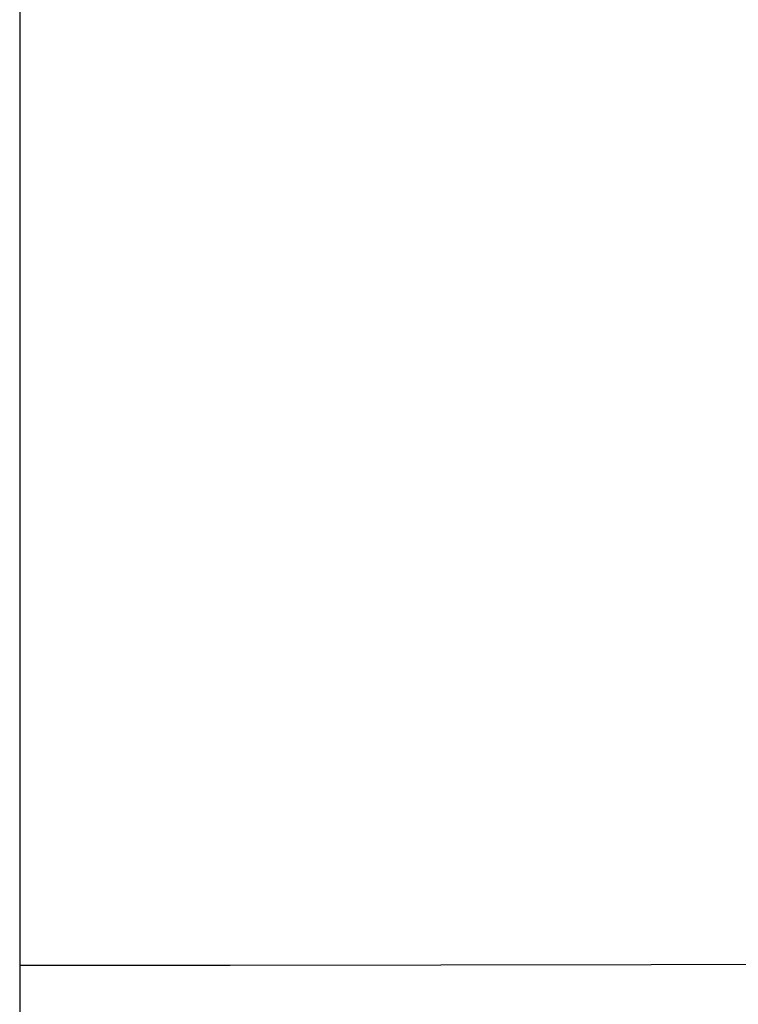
# Model space of a CAD drawing. Header units: millimetres. Extents: x -964 to -364, y -6 to 234.
# Tile 446 of 656: x -954.07129 to -954.06468, y -5.70964 to -5.70058. Entities that reach past the tile are written whole.
import ezdxf

# ---------------------------------------------------------------- set-up
doc = ezdxf.new("R2010")
doc.units = ezdxf.units.MM
doc.layers.add('Default', color=18, linetype='Continuous', true_color=0x000000)

msp = doc.modelspace()

# ---------------------------------------------------------------- linework, layer by layer
at = {"layer": 'Default', "extrusion": (-2.626305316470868e-06, -0.09550125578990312, -0.9954293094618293)}
msp.add_rational_spline([(-954.0712896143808, -5.751396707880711, 39.57128640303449), (-956.0712896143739, -5.751396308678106, 39.57129164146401), (-956.0712897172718, -3.760537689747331, 39.38028912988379), (-956.071289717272, -3.760537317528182, 39.38028909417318), (-956.0712897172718, -3.760536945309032, 39.38028905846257)], [1.000000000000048, 0.7071067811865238, 1, 0.9999999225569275, 0.999999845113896], degree=2, knots=[-2.592e-13, -2.592e-13, -2.592e-13, 3.14159265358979, 3.14159265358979, 3.141593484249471, 3.141593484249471, 3.141593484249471], dxfattribs=at)
msp.add_rational_spline([(-954.0712896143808, -5.751396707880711, 39.57128640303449), (-956.0712896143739, -5.751396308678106, 39.57129164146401), (-956.0712897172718, -3.760537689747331, 39.38028912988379), (-956.071289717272, -3.760537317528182, 39.38028909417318), (-956.0712897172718, -3.760536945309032, 39.38028905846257)], [1.000000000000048, 0.7071067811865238, 1, 0.9999999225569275, 0.999999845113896], degree=2, knots=[-2.592e-13, -2.592e-13, -2.592e-13, 3.14159265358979, 3.14159265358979, 3.141593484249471, 3.141593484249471, 3.141593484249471], dxfattribs=at)
at = {"layer": 'Default', "extrusion": (-2.641462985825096e-06, -0.1583924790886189, -0.9873762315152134)}
msp.add_rational_spline([(-954.0712892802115, -5.735290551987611, 39.69706884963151), (-956.0712892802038, -5.735290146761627, 39.6970741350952), (-956.0712897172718, -3.760537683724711, 39.38028917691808), (-956.071289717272, -3.760537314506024, 39.38028911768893), (-956.0712897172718, -3.760536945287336, 39.38028905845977)], [0.9999999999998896, 0.7071067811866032, 1, 0.99999992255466, 0.9999998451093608], degree=2, knots=[5.907e-13, 5.907e-13, 5.907e-13, 3.14159265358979, 3.14159265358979, 3.141593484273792, 3.141593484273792, 3.141593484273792], dxfattribs=at)
msp.add_rational_spline([(-954.0712892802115, -5.735290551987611, 39.69706884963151), (-956.0712892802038, -5.735290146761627, 39.6970741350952), (-956.0712897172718, -3.760537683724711, 39.38028917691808), (-956.071289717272, -3.760537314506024, 39.38028911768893), (-956.0712897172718, -3.760536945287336, 39.38028905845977)], [0.9999999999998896, 0.7071067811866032, 1, 0.99999992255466, 0.9999998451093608], degree=2, knots=[5.907e-13, 5.907e-13, 5.907e-13, 3.14159265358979, 3.14159265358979, 3.141593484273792, 3.141593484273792, 3.141593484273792], dxfattribs=at)
at = {"layer": 'Default', "extrusion": (-4.28247038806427e-08, 0.2006889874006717, -0.9796550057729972)}
msp.add_open_spline([(-952.0712910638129, -3.749356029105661, 8.57517177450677), (-952.071236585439, -3.91140439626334, 8.54197506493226), (-952.1027474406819, -4.158426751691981, 8.49137085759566), (-952.2080780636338, -4.477235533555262, 8.4260607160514), (-952.323098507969, -4.713594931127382, 8.37764089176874), (-952.4722042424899, -4.936668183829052, 8.33194282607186), (-952.6526122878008, -5.139595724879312, 8.29037174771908), (-952.8596878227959, -5.316391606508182, 8.25415391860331), (-953.087322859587, -5.462513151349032, 8.22421993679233), (-953.3285174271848, -5.575232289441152, 8.20112866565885), (-953.6538444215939, -5.678454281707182, 8.17998295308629), (-953.9059260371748, -5.709336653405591, 8.17365650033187), (-954.0712909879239, -5.709283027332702, 8.17366749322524)], degree=3, knots=[-3.151168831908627, -3.151168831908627, -3.151168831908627, -3.151168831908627, -2.653442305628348, -2.392388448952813, -2.124219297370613, -1.851094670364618, -1.575430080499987, -1.299777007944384, -1.026685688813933, -0.7585681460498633, -0.497579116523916, 0, 0, 0, 0], dxfattribs=at)
msp.add_open_spline([(-952.0712910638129, -3.749356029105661, 8.57517177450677), (-952.071236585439, -3.91140439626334, 8.54197506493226), (-952.1027474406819, -4.158426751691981, 8.49137085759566), (-952.2080780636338, -4.477235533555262, 8.4260607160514), (-952.323098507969, -4.713594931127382, 8.37764089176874), (-952.4722042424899, -4.936668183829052, 8.33194282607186), (-952.6526122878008, -5.139595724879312, 8.29037174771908), (-952.8596878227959, -5.316391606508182, 8.25415391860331), (-953.087322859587, -5.462513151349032, 8.22421993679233), (-953.3285174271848, -5.575232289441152, 8.20112866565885), (-953.6538444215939, -5.678454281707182, 8.17998295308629), (-953.9059260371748, -5.709336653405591, 8.17365650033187), (-954.0712909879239, -5.709283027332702, 8.17366749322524)], degree=3, knots=[-3.151168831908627, -3.151168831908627, -3.151168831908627, -3.151168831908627, -2.653442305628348, -2.392388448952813, -2.124219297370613, -1.851094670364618, -1.575430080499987, -1.299777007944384, -1.026685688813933, -0.7585681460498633, -0.497579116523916, 0, 0, 0, 0], dxfattribs=at)
at = {"layer": 'Default', "extrusion": (-4.302880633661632e-08, 0.1760482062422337, -0.9843815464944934)}
msp.add_rational_spline([(-952.0712910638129, -3.749356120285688, 8.575171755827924), (-952.0712910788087, -5.718119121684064, 8.223075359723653), (-954.071290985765, -5.718119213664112, 8.22307543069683)], [0.9999999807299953, 0.7071067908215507, 1], degree=2, dxfattribs=at)
msp.add_rational_spline([(-952.0712910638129, -3.749356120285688, 8.575171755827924), (-952.0712910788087, -5.718119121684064, 8.223075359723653), (-954.071290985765, -5.718119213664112, 8.22307543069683)], [0.9999999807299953, 0.7071067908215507, 1], degree=2, dxfattribs=at)
at = {"layer": 'Default', "extrusion": (2.520474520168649e-06, -0.03191858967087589, -0.9994904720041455)}
msp.add_rational_spline([(-954.0712902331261, -5.781485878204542, 39.21515610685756), (-956.0712902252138, -5.781486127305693, 39.21515107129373), (-956.071290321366, -3.782505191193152, 39.15131389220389), (-956.0712903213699, -3.7824244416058, 39.15131131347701), (-956.0712903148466, -3.78234369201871, 39.15130873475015)], [0.9999999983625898, 0.7071067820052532, 1, 0.9999832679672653, 0.9999665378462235], degree=2, knots=[8.7814869e-09, 8.7814869e-09, 8.7814869e-09, 3.14159265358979, 3.14159265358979, 3.141772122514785, 3.141772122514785, 3.141772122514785], dxfattribs=at)
msp.add_rational_spline([(-954.0712902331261, -5.781485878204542, 39.21515610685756), (-956.0712902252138, -5.781486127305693, 39.21515107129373), (-956.071290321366, -3.782505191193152, 39.15131389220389), (-956.0712903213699, -3.7824244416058, 39.15131131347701), (-956.0712903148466, -3.78234369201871, 39.15130873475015)], [0.9999999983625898, 0.7071067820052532, 1, 0.9999832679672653, 0.9999665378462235], degree=2, knots=[8.7814869e-09, 8.7814869e-09, 8.7814869e-09, 3.14159265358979, 3.14159265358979, 3.141772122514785, 3.141772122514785, 3.141772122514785], dxfattribs=at)
at = {"layer": 'Default', "extrusion": (-2.626305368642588e-06, -0.09550125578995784, -0.995429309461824)}
msp.add_rational_spline([(-954.0712902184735, -5.773363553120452, 39.34232143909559), (-956.0712902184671, -5.773363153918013, 39.34232667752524), (-956.0712903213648, -3.782504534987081, 39.15132416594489), (-956.071290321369, -3.782424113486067, 39.15131645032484), (-956.071290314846, -3.782343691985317, 39.15130873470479)], [1.000000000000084, 0.7071067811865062, 1, 0.9999832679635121, 0.9999665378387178], degree=2, knots=[-4.486e-13, -4.486e-13, -4.486e-13, 3.14159265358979, 3.14159265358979, 3.141772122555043, 3.141772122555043, 3.141772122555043], dxfattribs=at)
msp.add_rational_spline([(-954.0712902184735, -5.773363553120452, 39.34232143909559), (-956.0712902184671, -5.773363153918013, 39.34232667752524), (-956.0712903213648, -3.782504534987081, 39.15132416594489), (-956.071290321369, -3.782424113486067, 39.15131645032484), (-956.071290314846, -3.782343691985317, 39.15130873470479)], [1.000000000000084, 0.7071067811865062, 1, 0.9999832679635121, 0.9999665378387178], degree=2, knots=[-4.486e-13, -4.486e-13, -4.486e-13, 3.14159265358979, 3.14159265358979, 3.141772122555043, 3.141772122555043, 3.141772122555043], dxfattribs=at)
at = {"layer": 'Default', "extrusion": (-4.369694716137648e-08, 0.02531081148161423, -0.9996796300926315)}
msp.add_rational_spline([(-954.0712909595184, -5.786660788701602, 8.823517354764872), (-956.0712909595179, -5.786660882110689, 8.823517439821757), (-956.071291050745, -3.787301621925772, 8.87413906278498), (-956.0712910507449, -3.787301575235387, 8.87413906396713), (-956.071291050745, -3.787301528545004, 8.874139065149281)], [0.999999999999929, 0.7071067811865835, 1, 0.999999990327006, 0.9999999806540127], degree=2, knots=[3.811e-13, 3.811e-13, 3.811e-13, 3.14159265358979, 3.14159265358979, 3.141592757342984, 3.141592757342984, 3.141592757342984], dxfattribs=at)
msp.add_rational_spline([(-954.0712909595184, -5.786660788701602, 8.823517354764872), (-956.0712909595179, -5.786660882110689, 8.823517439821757), (-956.071291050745, -3.787301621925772, 8.87413906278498), (-956.0712910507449, -3.787301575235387, 8.87413906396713), (-956.071291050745, -3.787301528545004, 8.874139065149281)], [0.999999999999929, 0.7071067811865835, 1, 0.999999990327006, 0.9999999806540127], degree=2, knots=[3.811e-13, 3.811e-13, 3.811e-13, 3.14159265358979, 3.14159265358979, 3.141592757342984, 3.141592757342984, 3.141592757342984], dxfattribs=at)
at = {"layer": 'Default', "extrusion": (-2.520474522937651e-06, 0.03191858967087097, 0.9994904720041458)}
msp.add_rational_spline([(-952.071289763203, -3.789578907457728, 38.91974428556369), (-952.0712897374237, -3.78973936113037, 38.91974940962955), (-952.071289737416, -3.789899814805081, 38.9197545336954), (-952.071289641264, -5.788880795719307, 38.98359171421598), (-954.0712896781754, -5.788881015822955, 38.983586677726)], [0.999933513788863, 0.9999667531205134, 1, 0.7071067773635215, 1.000000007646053], degree=2, knots=[9.424421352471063, 9.424421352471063, 9.424421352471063, 9.42477796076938, 9.42477796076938, 12.56637065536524, 12.56637065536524, 12.56637065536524], dxfattribs=at)
msp.add_rational_spline([(-952.071289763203, -3.789578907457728, 38.91974428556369), (-952.0712897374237, -3.78973936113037, 38.91974940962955), (-952.071289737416, -3.789899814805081, 38.9197545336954), (-952.071289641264, -5.788880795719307, 38.98359171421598), (-954.0712896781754, -5.788881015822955, 38.983586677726)], [0.999933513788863, 0.9999667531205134, 1, 0.7071067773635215, 1.000000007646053], degree=2, knots=[9.424421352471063, 9.424421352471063, 9.424421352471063, 9.42477796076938, 9.42477796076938, 12.56637065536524, 12.56637065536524, 12.56637065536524], dxfattribs=at)
at = {"layer": 'Default', "extrusion": (-4.371139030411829e-08, 1.192092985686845e-07, -0.999999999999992)}
msp.add_rational_spline([(-954.071290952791, -5.789896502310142, 8.976630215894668), (-956.0712909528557, -5.789896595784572, 8.976630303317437), (-956.0712910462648, -3.789896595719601, 8.97663054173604), (-956.0712910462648, -3.789896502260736, 8.97663054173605), (-956.0712910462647, -3.789896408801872, 8.97663054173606)], [1.000000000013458, 0.707106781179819, 1, 0.9999999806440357, 0.999999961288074], degree=2, knots=[-7.21774e-11, -7.21774e-11, -7.21774e-11, 3.14159265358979, 3.14159265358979, 3.141592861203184, 3.141592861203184, 3.141592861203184], dxfattribs=at)
msp.add_rational_spline([(-954.071290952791, -5.789896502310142, 8.976630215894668), (-956.0712909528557, -5.789896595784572, 8.976630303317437), (-956.0712910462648, -3.789896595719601, 8.97663054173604), (-956.0712910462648, -3.789896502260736, 8.97663054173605), (-956.0712910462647, -3.789896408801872, 8.97663054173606)], [1.000000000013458, 0.707106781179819, 1, 0.9999999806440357, 0.999999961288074], degree=2, knots=[-7.21774e-11, -7.21774e-11, -7.21774e-11, 3.14159265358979, 3.14159265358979, 3.141592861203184, 3.141592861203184, 3.141592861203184], dxfattribs=at)
at = {"layer": 'Default', "extrusion": (-2.635208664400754e-06, -0.1270107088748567, -0.9919013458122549)}
msp.add_open_spline([(-954.071289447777, -5.745338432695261, 39.63443305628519), (-954.2366553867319, -5.745392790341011, 39.63444045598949), (-954.488739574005, -5.714117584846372, 39.6304364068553), (-954.8140665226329, -5.609585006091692, 39.61705211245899), (-955.0552618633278, -5.495434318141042, 39.60243601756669), (-955.28289716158, -5.347457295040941, 39.58348850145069), (-955.4899724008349, -5.168416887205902, 39.56056333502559), (-955.6703796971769, -4.962913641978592, 39.5342495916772), (-955.8194844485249, -4.737009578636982, 39.50532348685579), (-955.9345039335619, -4.497651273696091, 39.47467450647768), (-956.0398340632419, -4.174796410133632, 39.43333395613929), (-956.071344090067, -3.924641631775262, 39.40130229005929), (-956.0712897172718, -3.760537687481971, 39.38028915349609)], degree=3, knots=[-3.151465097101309, -3.151465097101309, -3.151465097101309, -3.151465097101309, -2.653883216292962, -2.392889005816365, -2.124761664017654, -1.851654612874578, -1.575979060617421, -1.300285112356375, -1.027124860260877, -0.75891508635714, -0.4978173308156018, 0, 0, 0, 0], dxfattribs=at)
msp.add_open_spline([(-954.071289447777, -5.745338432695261, 39.63443305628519), (-954.2366553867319, -5.745392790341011, 39.63444045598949), (-954.488739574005, -5.714117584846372, 39.6304364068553), (-954.8140665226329, -5.609585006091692, 39.61705211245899), (-955.0552618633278, -5.495434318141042, 39.60243601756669), (-955.28289716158, -5.347457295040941, 39.58348850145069), (-955.4899724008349, -5.168416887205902, 39.56056333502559), (-955.6703796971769, -4.962913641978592, 39.5342495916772), (-955.8194844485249, -4.737009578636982, 39.50532348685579), (-955.9345039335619, -4.497651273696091, 39.47467450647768), (-956.0398340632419, -4.174796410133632, 39.43333395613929), (-956.071344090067, -3.924641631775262, 39.40130229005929), (-956.0712897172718, -3.760537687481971, 39.38028915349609)], degree=3, knots=[-3.151465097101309, -3.151465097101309, -3.151465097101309, -3.151465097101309, -2.653883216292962, -2.392889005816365, -2.124761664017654, -1.851654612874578, -1.575979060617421, -1.300285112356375, -1.027124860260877, -0.75891508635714, -0.4978173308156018, 0, 0, 0, 0], dxfattribs=at)
at = {"layer": 'Default', "extrusion": (-2.626305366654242e-06, -0.09550125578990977, -0.9954293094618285)}
msp.add_rational_spline([(-952.0712897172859, -3.760539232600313, 39.38027872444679), (-952.0712903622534, -5.75139710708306, 39.57128116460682), (-954.0712896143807, -5.751396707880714, 39.5712864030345)], [0.9999998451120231, 0.7071068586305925, 0.9999999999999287], degree=2, dxfattribs=at)
msp.add_rational_spline([(-952.0712897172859, -3.760539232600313, 39.38027872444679), (-952.0712903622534, -5.75139710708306, 39.57128116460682), (-954.0712896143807, -5.751396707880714, 39.5712864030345)], [0.9999998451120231, 0.7071068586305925, 0.9999999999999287], degree=2, dxfattribs=at)
at = {"layer": 'Default', "extrusion": (-2.635208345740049e-06, -0.1270107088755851, -0.9919013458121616)}
msp.add_open_spline([(-952.0712897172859, -3.760538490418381, 39.38027862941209), (-952.071235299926, -3.924642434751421, 39.40129176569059), (-952.1027452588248, -4.174797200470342, 39.43332359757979), (-952.208075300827, -4.497652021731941, 39.47466470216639), (-952.323094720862, -4.737010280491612, 39.50531428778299), (-952.47219941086, -4.962914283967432, 39.53424117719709), (-952.6526066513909, -5.168417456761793, 39.56055586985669), (-952.8596818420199, -5.347457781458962, 39.58348212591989), (-953.087317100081, -5.495434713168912, 39.60243083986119), (-953.328512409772, -5.609585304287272, 39.61704820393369), (-953.6538393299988, -5.714117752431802, 39.63043421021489), (-953.9059235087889, -5.745392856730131, 39.63443958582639), (-954.071289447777, -5.745338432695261, 39.63443305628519)], degree=3, knots=[-3.151465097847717, -3.151465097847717, -3.151465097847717, -3.151465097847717, -2.653647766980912, -2.392550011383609, -2.124340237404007, -1.851179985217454, -1.575486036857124, -1.299810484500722, -1.026703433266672, -0.7585760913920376, -0.497581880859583, 0, 0, 0, 0], dxfattribs=at)
msp.add_open_spline([(-952.0712897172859, -3.760538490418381, 39.38027862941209), (-952.071235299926, -3.924642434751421, 39.40129176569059), (-952.1027452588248, -4.174797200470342, 39.43332359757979), (-952.208075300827, -4.497652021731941, 39.47466470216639), (-952.323094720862, -4.737010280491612, 39.50531428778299), (-952.47219941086, -4.962914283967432, 39.53424117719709), (-952.6526066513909, -5.168417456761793, 39.56055586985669), (-952.8596818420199, -5.347457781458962, 39.58348212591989), (-953.087317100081, -5.495434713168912, 39.60243083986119), (-953.328512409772, -5.609585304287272, 39.61704820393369), (-953.6538393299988, -5.714117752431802, 39.63043421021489), (-953.9059235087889, -5.745392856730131, 39.63443958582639), (-954.071289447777, -5.745338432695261, 39.63443305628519)], degree=3, knots=[-3.151465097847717, -3.151465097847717, -3.151465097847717, -3.151465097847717, -2.653647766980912, -2.392550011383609, -2.124340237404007, -1.851179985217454, -1.575486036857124, -1.299810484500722, -1.026703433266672, -0.7585760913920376, -0.497581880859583, 0, 0, 0, 0], dxfattribs=at)
at = {"layer": 'Default', "extrusion": (-2.641463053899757e-06, -0.1583924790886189, -0.9873762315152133)}
msp.add_rational_spline([(-952.071289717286, -3.760539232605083, 39.38027872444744), (-952.0712900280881, -5.735290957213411, 39.69706356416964), (-954.0712892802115, -5.735290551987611, 39.6970688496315)], [0.9999998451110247, 0.7071068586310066, 1.000000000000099], degree=2, dxfattribs=at)
msp.add_rational_spline([(-952.071289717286, -3.760539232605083, 39.38027872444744), (-952.0712900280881, -5.735290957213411, 39.69706356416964), (-954.0712892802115, -5.735290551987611, 39.6970688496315)], [0.9999998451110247, 0.7071068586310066, 1.000000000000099], degree=2, dxfattribs=at)
at = {"layer": 'Default', "extrusion": (-4.302880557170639e-08, 0.1760482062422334, -0.9843815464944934)}
msp.add_rational_spline([(-952.0712910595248, -3.766903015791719, 8.673286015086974), (-952.0712910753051, -5.735666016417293, 8.321189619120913), (-954.0712909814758, -5.735666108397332, 8.32118969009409)], [0.9999999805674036, 0.7071067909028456, 1], degree=2, dxfattribs=at)
msp.add_rational_spline([(-952.0712910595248, -3.766903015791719, 8.673286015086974), (-952.0712910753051, -5.735666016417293, 8.321189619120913), (-954.0712909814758, -5.735666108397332, 8.32118969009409)], [0.9999999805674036, 0.7071067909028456, 1], degree=2, dxfattribs=at)
at = {"layer": 'Default', "extrusion": (-4.32128450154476e-08, 0.1512068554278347, -0.9885021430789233)}
msp.add_open_spline([(-952.0712910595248, -3.766902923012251, 8.67328602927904), (-952.0712365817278, -3.930415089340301, 8.64827428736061), (-952.102747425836, -4.179668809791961, 8.61014703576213), (-952.208078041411, -4.501357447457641, 8.560939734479), (-952.3230984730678, -4.739851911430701, 8.52445828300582), (-952.47220419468, -4.964940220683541, 8.49002751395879), (-952.6526122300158, -5.169700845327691, 8.4587061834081), (-952.859687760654, -5.348093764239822, 8.43141820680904), (-953.0873227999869, -5.495535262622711, 8.40886473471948), (-953.3285173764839, -5.609272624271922, 8.39146683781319), (-953.6538443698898, -5.713427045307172, 8.37553480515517), (-953.9059260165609, -5.744588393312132, 8.370768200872), (-954.0712909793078, -5.744534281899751, 8.37077648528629)], degree=3, knots=[-3.151172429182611, -3.151172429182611, -3.151172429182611, -3.151172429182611, -2.653444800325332, -2.392390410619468, -2.124220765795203, -1.851095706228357, -1.57543075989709, -1.2997774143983, -1.026685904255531, -0.7585682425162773, -0.4975791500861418, 0, 0, 0, 0], dxfattribs=at)
msp.add_open_spline([(-952.0712910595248, -3.766902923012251, 8.67328602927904), (-952.0712365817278, -3.930415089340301, 8.64827428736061), (-952.102747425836, -4.179668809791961, 8.61014703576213), (-952.208078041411, -4.501357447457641, 8.560939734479), (-952.3230984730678, -4.739851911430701, 8.52445828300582), (-952.47220419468, -4.964940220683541, 8.49002751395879), (-952.6526122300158, -5.169700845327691, 8.4587061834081), (-952.859687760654, -5.348093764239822, 8.43141820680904), (-953.0873227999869, -5.495535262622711, 8.40886473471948), (-953.3285173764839, -5.609272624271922, 8.39146683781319), (-953.6538443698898, -5.713427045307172, 8.37553480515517), (-953.9059260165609, -5.744588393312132, 8.370768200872), (-954.0712909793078, -5.744534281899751, 8.37077648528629)], degree=3, knots=[-3.151172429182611, -3.151172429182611, -3.151172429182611, -3.151172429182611, -2.653444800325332, -2.392390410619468, -2.124220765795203, -1.851095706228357, -1.57543075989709, -1.2997774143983, -1.026685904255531, -0.7585682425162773, -0.4975791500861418, 0, 0, 0, 0], dxfattribs=at)
at = {"layer": 'Default', "extrusion": (-4.336142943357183e-08, 0.1262696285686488, -0.9919959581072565)}
msp.add_rational_spline([(-952.071291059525, -3.76690301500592, 8.673286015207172), (-952.0712910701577, -5.750894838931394, 8.420746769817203), (-954.0712909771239, -5.750894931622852, 8.42074684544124)], [0.9999999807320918, 0.7071067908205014, 1], degree=2, dxfattribs=at)
msp.add_rational_spline([(-952.071291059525, -3.76690301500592, 8.673286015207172), (-952.0712910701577, -5.750894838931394, 8.420746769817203), (-954.0712909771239, -5.750894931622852, 8.42074684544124)], [0.9999999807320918, 0.7071067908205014, 1], degree=2, dxfattribs=at)
at = {"layer": 'Default', "extrusion": (-4.336143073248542e-08, 0.1262696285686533, -0.9919959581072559)}
msp.add_rational_spline([(-952.071291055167, -3.77959267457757, 8.77297816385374), (-952.0712910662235, -5.763584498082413, 8.520438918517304), (-954.0712909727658, -5.763584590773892, 8.52043899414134)], [0.9999999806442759, 0.7071067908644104, 1], degree=2, dxfattribs=at)
msp.add_rational_spline([(-952.071291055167, -3.77959267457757, 8.77297816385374), (-952.0712910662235, -5.763584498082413, 8.520438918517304), (-954.0712909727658, -5.763584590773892, 8.52043899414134)], [0.9999999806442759, 0.7071067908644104, 1], degree=2, dxfattribs=at)
at = {"layer": 'Default', "extrusion": (-4.348672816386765e-08, 0.1011589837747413, -0.9948702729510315)}
msp.add_open_spline([(-952.071291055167, -3.779592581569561, 8.77297817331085), (-952.0712365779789, -3.944158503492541, 8.75624501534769), (-952.102747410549, -4.195018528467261, 8.73073742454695), (-952.2080780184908, -4.518780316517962, 8.6978171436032), (-952.32309843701, -4.758811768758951, 8.67341061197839), (-952.4722041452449, -4.985350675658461, 8.65037601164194), (-952.6526121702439, -5.191430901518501, 8.62942166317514), (-952.859687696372, -5.370973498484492, 8.61116567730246), (-953.0873227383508, -5.519365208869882, 8.5960771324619), (-953.3285173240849, -5.633835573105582, 8.5844377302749), (-953.6538443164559, -5.738661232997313, 8.57377901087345), (-953.9059259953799, -5.770023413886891, 8.5705900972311), (-954.071290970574, -5.769968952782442, 8.57059564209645)], degree=3, knots=[-3.151176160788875, -3.151176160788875, -3.151176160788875, -3.151176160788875, -2.653447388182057, -2.392392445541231, -2.124222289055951, -1.851096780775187, -1.57543146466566, -1.299777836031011, -1.026686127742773, -0.7585683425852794, -0.4975791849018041, 0, 0, 0, 0], dxfattribs=at)
msp.add_open_spline([(-952.071291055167, -3.779592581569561, 8.77297817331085), (-952.0712365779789, -3.944158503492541, 8.75624501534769), (-952.102747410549, -4.195018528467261, 8.73073742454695), (-952.2080780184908, -4.518780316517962, 8.6978171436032), (-952.32309843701, -4.758811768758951, 8.67341061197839), (-952.4722041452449, -4.985350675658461, 8.65037601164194), (-952.6526121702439, -5.191430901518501, 8.62942166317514), (-952.859687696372, -5.370973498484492, 8.61116567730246), (-953.0873227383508, -5.519365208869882, 8.5960771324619), (-953.3285173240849, -5.633835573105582, 8.5844377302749), (-953.6538443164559, -5.738661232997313, 8.57377901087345), (-953.9059259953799, -5.770023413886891, 8.5705900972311), (-954.071290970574, -5.769968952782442, 8.57059564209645)], degree=3, knots=[-3.151176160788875, -3.151176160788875, -3.151176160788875, -3.151176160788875, -2.653447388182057, -2.392392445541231, -2.124222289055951, -1.851096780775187, -1.57543146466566, -1.299777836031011, -1.026686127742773, -0.7585683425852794, -0.4975791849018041, 0, 0, 0, 0], dxfattribs=at)
at = {"layer": 'Default', "extrusion": (-4.358532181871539e-08, 0.07598371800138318, -0.9971090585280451)}
msp.add_rational_spline([(-952.0712910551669, -3.779592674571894, 8.77297816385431), (-952.071291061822, -5.773810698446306, 8.621010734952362), (-954.0712909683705, -5.77381079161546, 8.621010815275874)], [0.9999999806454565, 0.7071067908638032, 1.000000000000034], degree=2, dxfattribs=at)
msp.add_rational_spline([(-952.0712910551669, -3.779592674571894, 8.77297816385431), (-952.071291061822, -5.773810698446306, 8.621010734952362), (-954.0712909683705, -5.77381079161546, 8.621010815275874)], [0.9999999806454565, 0.7071067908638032, 1.000000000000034], degree=2, dxfattribs=at)
at = {"layer": 'Default', "extrusion": (-5.294193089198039e-08, -0.06374227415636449, -0.9979663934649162)}
msp.add_open_spline([(-954.071290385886, -5.779451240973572, 39.27886821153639), (-954.2366563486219, -5.779505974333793, 39.27887171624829), (-954.4887405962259, -5.748039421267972, 39.27686189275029), (-954.8140675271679, -5.642867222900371, 39.27014433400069), (-955.0552628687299, -5.528018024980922, 39.26280867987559), (-955.2828981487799, -5.379135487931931, 39.2532992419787), (-955.4899733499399, -5.198999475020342, 39.2417935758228), (-955.6703805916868, -4.992238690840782, 39.22858732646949), (-955.8194852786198, -4.764952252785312, 39.21407005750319), (-955.9345046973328, -4.524129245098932, 39.1986881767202), (-956.0398347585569, -4.199298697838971, 39.17794055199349), (-956.0713447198, -3.947613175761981, 39.16186485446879), (-956.0712903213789, -3.782505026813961, 39.15131903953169)], degree=3, knots=[-3.151472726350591, -3.151472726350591, -3.151472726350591, -3.151472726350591, -2.653890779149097, -2.392896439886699, -2.124768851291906, -1.851661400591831, -1.575985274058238, -1.300290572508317, -1.027129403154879, -0.7589185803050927, -0.4978196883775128, 0, 0, 0, 0], dxfattribs=at)
msp.add_open_spline([(-954.071290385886, -5.779451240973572, 39.27886821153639), (-954.2366563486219, -5.779505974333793, 39.27887171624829), (-954.4887405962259, -5.748039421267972, 39.27686189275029), (-954.8140675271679, -5.642867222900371, 39.27014433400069), (-955.0552628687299, -5.528018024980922, 39.26280867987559), (-955.2828981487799, -5.379135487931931, 39.2532992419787), (-955.4899733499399, -5.198999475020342, 39.2417935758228), (-955.6703805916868, -4.992238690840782, 39.22858732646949), (-955.8194852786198, -4.764952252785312, 39.21407005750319), (-955.9345046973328, -4.524129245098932, 39.1986881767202), (-956.0398347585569, -4.199298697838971, 39.17794055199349), (-956.0713447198, -3.947613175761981, 39.16186485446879), (-956.0712903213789, -3.782505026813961, 39.15131903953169)], degree=3, knots=[-3.151472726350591, -3.151472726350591, -3.151472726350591, -3.151472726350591, -2.653890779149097, -2.392896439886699, -2.124768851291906, -1.851661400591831, -1.575985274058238, -1.300290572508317, -1.027129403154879, -0.7589185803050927, -0.4978196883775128, 0, 0, 0, 0], dxfattribs=at)
at = {"layer": 'Default', "extrusion": (-5.29422427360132e-08, -0.06374227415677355, -0.9979663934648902)}
msp.add_open_spline([(-952.0712903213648, -3.782504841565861, 39.1513188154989), (-952.0712359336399, -3.947612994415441, 39.16186463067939), (-952.1027459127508, -4.199298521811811, 39.17794033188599), (-952.2080759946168, -4.524129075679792, 39.19868796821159), (-952.323095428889, -4.764952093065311, 39.21406986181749), (-952.472200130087, -4.992238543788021, 39.22858714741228), (-952.6526073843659, -5.198999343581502, 39.2417934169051), (-952.8596825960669, -5.379135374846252, 39.25329910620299), (-953.08731788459, -5.528017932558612, 39.2628085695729), (-953.328513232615, -5.642867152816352, 39.27014425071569), (-953.653840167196, -5.748039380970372, 39.27686184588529), (-953.905924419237, -5.779505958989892, 39.27887169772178), (-954.071290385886, -5.779451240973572, 39.27886821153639)], degree=3, knots=[-3.151472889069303, -3.151472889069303, -3.151472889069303, -3.151472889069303, -2.653653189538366, -2.392554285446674, -2.124343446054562, -1.851182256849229, -1.575487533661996, -1.299811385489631, -1.026703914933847, -0.7585763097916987, -0.4975819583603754, 0, 0, 0, 0], dxfattribs=at)
msp.add_open_spline([(-952.0712903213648, -3.782504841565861, 39.1513188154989), (-952.0712359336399, -3.947612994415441, 39.16186463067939), (-952.1027459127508, -4.199298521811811, 39.17794033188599), (-952.2080759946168, -4.524129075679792, 39.19868796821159), (-952.323095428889, -4.764952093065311, 39.21406986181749), (-952.472200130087, -4.992238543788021, 39.22858714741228), (-952.6526073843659, -5.198999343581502, 39.2417934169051), (-952.8596825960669, -5.379135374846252, 39.25329910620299), (-953.08731788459, -5.528017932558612, 39.2628085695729), (-953.328513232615, -5.642867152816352, 39.27014425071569), (-953.653840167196, -5.748039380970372, 39.27686184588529), (-953.905924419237, -5.779505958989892, 39.27887169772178), (-954.071290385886, -5.779451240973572, 39.27886821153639)], degree=3, knots=[-3.151472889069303, -3.151472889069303, -3.151472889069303, -3.151472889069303, -2.653653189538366, -2.392554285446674, -2.124343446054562, -1.851182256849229, -1.575487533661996, -1.299811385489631, -1.026703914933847, -0.7585763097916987, -0.4975819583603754, 0, 0, 0, 0], dxfattribs=at)
at = {"layer": 'Default', "extrusion": (2.52047452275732e-06, -0.03191858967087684, -0.9994904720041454)}
msp.add_rational_spline([(-952.0712903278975, -3.782666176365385, 39.15132912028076), (-952.0714518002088, -5.78148562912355, 39.21516114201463), (-954.071290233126, -5.781485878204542, 39.21515610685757)], [0.9999665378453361, 0.7071235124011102, 1.00000000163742], degree=2, dxfattribs=at)
msp.add_rational_spline([(-952.0712903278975, -3.782666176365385, 39.15132912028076), (-952.0714518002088, -5.78148562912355, 39.21516114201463), (-954.071290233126, -5.781485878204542, 39.21515610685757)], [0.9999665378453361, 0.7071235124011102, 1.00000000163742], degree=2, dxfattribs=at)
at = {"layer": 'Default', "extrusion": (-2.62630536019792e-06, -0.09550125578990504, -0.995429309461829)}
msp.add_rational_spline([(-952.0712903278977, -3.782666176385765, 39.15132912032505), (-952.0714517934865, -5.773363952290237, 39.34231620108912), (-954.071290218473, -5.773363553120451, 39.34232143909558)], [0.9999665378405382, 0.7071235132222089, 0.9999999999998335], degree=2, dxfattribs=at)
msp.add_rational_spline([(-952.0712903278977, -3.782666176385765, 39.15132912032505), (-952.0714517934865, -5.773363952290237, 39.34231620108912), (-954.071290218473, -5.773363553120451, 39.34232143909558)], [0.9999665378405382, 0.7071235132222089, 0.9999999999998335], degree=2, dxfattribs=at)
at = {"layer": 'Default', "extrusion": (-4.365481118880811e-08, 0.0506635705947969, -0.9987157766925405)}
msp.add_open_spline([(-954.0712909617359, -5.785376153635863, 8.77277921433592), (-954.236655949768, -5.785430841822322, 8.7727764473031), (-954.4887376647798, -5.753947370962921, 8.77437357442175), (-954.8140646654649, -5.648716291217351, 8.77971182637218), (-955.055259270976, -5.533803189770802, 8.7855412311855), (-955.282894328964, -5.384837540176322, 8.79309807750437), (-955.4899698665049, -5.204600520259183, 8.80224127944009), (-955.670377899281, -4.997723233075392, 8.81273590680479), (-955.819483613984, -4.770308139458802, 8.82427238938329), (-955.934504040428, -4.529348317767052, 8.8364959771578), (-956.0398346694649, -4.204334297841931, 8.8529835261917), (-956.0713455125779, -3.952504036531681, 8.86575855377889), (-956.071291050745, -3.787301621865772, 8.87413906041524)], degree=3, knots=[0, 0, 0, 0, 0.4975792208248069, 0.7585684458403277, 1.026686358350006, 1.299778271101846, 1.575432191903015, 1.851097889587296, 2.124223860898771, 2.392394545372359, 2.6534500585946, 3.151180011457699, 3.151180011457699, 3.151180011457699, 3.151180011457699], dxfattribs=at)
msp.add_open_spline([(-954.0712909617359, -5.785376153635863, 8.77277921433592), (-954.236655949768, -5.785430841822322, 8.7727764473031), (-954.4887376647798, -5.753947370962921, 8.77437357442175), (-954.8140646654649, -5.648716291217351, 8.77971182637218), (-955.055259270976, -5.533803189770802, 8.7855412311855), (-955.282894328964, -5.384837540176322, 8.79309807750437), (-955.4899698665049, -5.204600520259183, 8.80224127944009), (-955.670377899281, -4.997723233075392, 8.81273590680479), (-955.819483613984, -4.770308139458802, 8.82427238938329), (-955.934504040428, -4.529348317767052, 8.8364959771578), (-956.0398346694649, -4.204334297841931, 8.8529835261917), (-956.0713455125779, -3.952504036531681, 8.86575855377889), (-956.071291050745, -3.787301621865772, 8.87413906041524)], degree=3, knots=[0, 0, 0, 0, 0.4975792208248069, 0.7585684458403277, 1.026686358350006, 1.299778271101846, 1.575432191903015, 1.851097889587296, 2.124223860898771, 2.392394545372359, 2.6534500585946, 3.151180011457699, 3.151180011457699, 3.151180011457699, 3.151180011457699], dxfattribs=at)
at = {"layer": 'Default', "extrusion": (-4.358532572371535e-08, 0.0759837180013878, -0.9971090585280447)}
msp.add_rational_spline([(-952.071291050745, -3.787301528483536, 8.874138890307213), (-952.0712910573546, -5.781519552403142, 8.722171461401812), (-954.0712909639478, -5.781519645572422, 8.722171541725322)], [0.9999999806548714, 0.7071067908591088, 1.000000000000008], degree=2, dxfattribs=at)
msp.add_rational_spline([(-952.071291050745, -3.787301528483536, 8.874138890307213), (-952.0712910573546, -5.781519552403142, 8.722171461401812), (-954.0712909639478, -5.781519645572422, 8.722171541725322)], [0.9999999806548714, 0.7071067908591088, 1.000000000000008], degree=2, dxfattribs=at)
at = {"layer": 'Default', "extrusion": (-4.365504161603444e-08, 0.0506635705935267, -0.9987157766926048)}
msp.add_open_spline([(-952.071291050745, -3.787301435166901, 8.87413889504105), (-952.0712365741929, -3.952503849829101, 8.86575838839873), (-952.1027473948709, -4.204334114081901, 8.85298336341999), (-952.2080779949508, -4.529348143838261, 8.83649582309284), (-952.3230983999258, -4.770307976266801, 8.82427224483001), (-952.4722040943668, -4.997723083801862, 8.81273577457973), (-952.6526121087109, -5.204600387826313, 8.80224116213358), (-952.859687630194, -5.384837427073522, 8.79309797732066), (-953.0873226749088, -5.533803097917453, 8.78554114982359), (-953.3285172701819, -5.648716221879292, 8.77971176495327), (-953.6538442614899, -5.753947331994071, 8.77437353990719), (-953.905925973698, -5.785430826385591, 8.77277643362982), (-954.0712909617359, -5.785376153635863, 8.77277921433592)], degree=3, knots=[0, 0, 0, 0, 0.4977299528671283, 0.7587854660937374, 1.026956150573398, 1.300082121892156, 1.575747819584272, 1.851401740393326, 2.124493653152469, 2.392611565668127, 2.653600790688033, 3.151180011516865, 3.151180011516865, 3.151180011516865, 3.151180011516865], dxfattribs=at)
msp.add_open_spline([(-952.071291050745, -3.787301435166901, 8.87413889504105), (-952.0712365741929, -3.952503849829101, 8.86575838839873), (-952.1027473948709, -4.204334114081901, 8.85298336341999), (-952.2080779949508, -4.529348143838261, 8.83649582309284), (-952.3230983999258, -4.770307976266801, 8.82427224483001), (-952.4722040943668, -4.997723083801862, 8.81273577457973), (-952.6526121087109, -5.204600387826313, 8.80224116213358), (-952.859687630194, -5.384837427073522, 8.79309797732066), (-953.0873226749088, -5.533803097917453, 8.78554114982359), (-953.3285172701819, -5.648716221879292, 8.77971176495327), (-953.6538442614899, -5.753947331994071, 8.77437353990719), (-953.905925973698, -5.785430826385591, 8.77277643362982), (-954.0712909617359, -5.785376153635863, 8.77277921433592)], degree=3, knots=[0, 0, 0, 0, 0.4977299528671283, 0.7587854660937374, 1.026956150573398, 1.300082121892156, 1.575747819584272, 1.851401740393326, 2.124493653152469, 2.392611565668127, 2.653600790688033, 3.151180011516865, 3.151180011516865, 3.151180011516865, 3.151180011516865], dxfattribs=at)
at = {"layer": 'Default', "extrusion": (-4.369695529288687e-08, 0.02531081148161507, -0.9996796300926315)}
msp.add_rational_spline([(-952.071291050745, -3.787301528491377, 8.874138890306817), (-952.0712910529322, -5.786660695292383, 8.823517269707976), (-954.071290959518, -5.7866607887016, 8.823517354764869)], [0.9999999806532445, 0.7071067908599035, 1.000000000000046], degree=2, dxfattribs=at)
msp.add_rational_spline([(-952.071291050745, -3.787301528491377, 8.874138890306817), (-952.0712910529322, -5.786660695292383, 8.823517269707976), (-954.071290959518, -5.7866607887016, 8.823517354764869)], [0.9999999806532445, 0.7071067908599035, 1.000000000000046], degree=2, dxfattribs=at)
at = {"layer": 'Default'}
for points, knots in [([(-954.071290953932, -5.789896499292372, 8.95131546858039), (-954.2366546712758, -5.789951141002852, 8.9513147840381), (-954.4887330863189, -5.758438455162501, 8.95171366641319), (-954.8140601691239, -5.653106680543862, 8.95304691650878), (-955.055253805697, -5.538084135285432, 8.95450282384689), (-955.282888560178, -5.388976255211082, 8.95639016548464), (-955.4899645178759, -5.208566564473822, 8.95867370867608), (-955.670373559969, -5.001490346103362, 8.96129478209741), (-955.819480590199, -4.773855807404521, 8.96417607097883), (-955.934502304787, -4.532662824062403, 8.96722897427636), (-956.0398336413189, -4.207335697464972, 8.97134680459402), (-956.0713456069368, -3.955259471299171, 8.97453745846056), (-956.0712910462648, -3.789896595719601, 8.97663053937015)], [-3.150799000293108, -3.150799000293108, -3.150799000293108, -3.150799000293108, -2.653223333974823, -2.392240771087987, -2.124135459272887, -1.851063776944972, -1.575438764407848, -1.299810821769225, -1.026730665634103, -0.758612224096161, -0.4976131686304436, 0, 0, 0, 0]), ([(-954.071290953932, -5.789896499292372, 8.95131546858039), (-954.2366546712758, -5.789951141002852, 8.9513147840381), (-954.4887330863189, -5.758438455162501, 8.95171366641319), (-954.8140601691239, -5.653106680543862, 8.95304691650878), (-955.055253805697, -5.538084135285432, 8.95450282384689), (-955.282888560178, -5.388976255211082, 8.95639016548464), (-955.4899645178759, -5.208566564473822, 8.95867370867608), (-955.670373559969, -5.001490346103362, 8.96129478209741), (-955.819480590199, -4.773855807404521, 8.96417607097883), (-955.934502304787, -4.532662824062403, 8.96722897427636), (-956.0398336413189, -4.207335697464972, 8.97134680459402), (-956.0713456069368, -3.955259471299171, 8.97453745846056), (-956.0712910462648, -3.789896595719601, 8.97663053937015)], [-3.150799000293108, -3.150799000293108, -3.150799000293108, -3.150799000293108, -2.653223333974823, -2.392240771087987, -2.124135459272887, -1.851063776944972, -1.575438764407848, -1.299810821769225, -1.026730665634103, -0.758612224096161, -0.4976131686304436, 0, 0, 0, 0]), ([(-954.0712885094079, -5.689070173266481, 39.98519429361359), (-954.0712885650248, -5.692405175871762, 39.96440478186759), (-954.071288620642, -5.695740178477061, 39.94361527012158), (-954.071288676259, -5.699075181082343, 39.92282575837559), (-954.0712888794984, -5.711262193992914, 39.84685518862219), (-954.0712890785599, -5.723198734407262, 39.77244599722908), (-954.071289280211, -5.735290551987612, 39.69706884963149), (-954.071289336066, -5.738639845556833, 39.67619025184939), (-954.0712893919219, -5.741989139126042, 39.65531165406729), (-954.071289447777, -5.745338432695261, 39.63443305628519)], [0, 0, 0, 0, 0.0631659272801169, 0.0631659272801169, 0.0631659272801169, 0.2918091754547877, 0.2918091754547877, 0.2918091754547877, 0.3552457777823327, 0.3552457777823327, 0.3552457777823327, 0.3552457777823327]), ([(-954.0712885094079, -5.689070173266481, 39.98519429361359), (-954.0712885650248, -5.692405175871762, 39.96440478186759), (-954.071288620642, -5.695740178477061, 39.94361527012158), (-954.071288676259, -5.699075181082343, 39.92282575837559), (-954.0712888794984, -5.711262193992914, 39.84685518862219), (-954.0712890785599, -5.723198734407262, 39.77244599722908), (-954.071289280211, -5.735290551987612, 39.69706884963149), (-954.071289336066, -5.738639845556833, 39.67619025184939), (-954.0712893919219, -5.741989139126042, 39.65531165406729), (-954.071289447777, -5.745338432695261, 39.63443305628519)], [0, 0, 0, 0, 0.0631659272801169, 0.0631659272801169, 0.0631659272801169, 0.2918091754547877, 0.2918091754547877, 0.2918091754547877, 0.3552457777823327, 0.3552457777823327, 0.3552457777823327, 0.3552457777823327])]:
    msp.add_open_spline(points, degree=3, knots=knots, dxfattribs=at)
at = {"layer": 'Default', "extrusion": (-4.296116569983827e-08, -0.0159612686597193, -0.9998726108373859)}
msp.add_open_spline([(-954.071289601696, -5.789900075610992, 38.9516761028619), (-954.2366535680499, -5.789954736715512, 38.95167698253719), (-954.4887326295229, -5.758441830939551, 38.95117394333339), (-954.8140596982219, -5.653109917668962, 38.9494925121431), (-955.0552535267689, -5.538087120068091, 38.94765637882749), (-955.2828883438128, -5.388978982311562, 38.94527613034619), (-955.4899642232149, -5.208569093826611, 38.94239620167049), (-955.670373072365, -5.001492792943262, 38.93909058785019), (-955.8194798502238, -4.773858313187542, 38.93545679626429), (-955.934501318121, -4.532665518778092, 38.93160656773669), (-956.0398325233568, -4.207338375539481, 38.92641327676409), (-956.0713442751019, -3.955262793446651, 38.92238931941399), (-956.0712897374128, -3.789900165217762, 38.91974958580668)], degree=3, knots=[0, 0, 0, 0, 0.4975763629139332, 0.7585602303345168, 1.026668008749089, 1.299743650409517, 1.575374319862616, 1.851009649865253, 2.12409876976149, 2.392227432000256, 2.653237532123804, 3.150873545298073, 3.150873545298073, 3.150873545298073, 3.150873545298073], dxfattribs=at)
msp.add_open_spline([(-954.071289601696, -5.789900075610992, 38.9516761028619), (-954.2366535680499, -5.789954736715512, 38.95167698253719), (-954.4887326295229, -5.758441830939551, 38.95117394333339), (-954.8140596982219, -5.653109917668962, 38.9494925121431), (-955.0552535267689, -5.538087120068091, 38.94765637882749), (-955.2828883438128, -5.388978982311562, 38.94527613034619), (-955.4899642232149, -5.208569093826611, 38.94239620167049), (-955.670373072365, -5.001492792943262, 38.93909058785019), (-955.8194798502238, -4.773858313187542, 38.93545679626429), (-955.934501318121, -4.532665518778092, 38.93160656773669), (-956.0398325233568, -4.207338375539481, 38.92641327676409), (-956.0713442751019, -3.955262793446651, 38.92238931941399), (-956.0712897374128, -3.789900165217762, 38.91974958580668)], degree=3, knots=[0, 0, 0, 0, 0.4975763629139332, 0.7585602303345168, 1.026668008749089, 1.299743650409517, 1.575374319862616, 1.851009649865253, 2.12409876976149, 2.392227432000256, 2.653237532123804, 3.150873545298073, 3.150873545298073, 3.150873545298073, 3.150873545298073], dxfattribs=at)
at = {"layer": 'Default', "extrusion": (-4.36969492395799e-08, 0.02531081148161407, -0.9996796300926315)}
msp.add_rational_spline([(-954.0712909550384, -5.78925576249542, 8.926008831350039), (-956.0712909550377, -5.789255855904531, 8.926008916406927), (-956.0712910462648, -3.789896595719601, 8.97663053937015)], [0.9999999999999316, 0.7071067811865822, 1], degree=2, dxfattribs=at)
msp.add_rational_spline([(-954.0712909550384, -5.78925576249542, 8.926008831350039), (-956.0712909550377, -5.789255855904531, 8.926008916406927), (-956.0712910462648, -3.789896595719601, 8.97663053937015)], [0.9999999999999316, 0.7071067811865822, 1], degree=2, dxfattribs=at)
at = {"layer": 'Default', "extrusion": (-4.371140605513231e-08, 1.19209299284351e-07, -0.999999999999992)}
msp.add_rational_spline([(-954.0712896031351, -5.789900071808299, 38.91974925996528), (-956.0712896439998, -5.789900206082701, 38.91974934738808), (-956.0712897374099, -3.789900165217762, 38.91974958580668)], [1.000000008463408, 0.7071067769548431, 1], degree=2, dxfattribs=at)
msp.add_rational_spline([(-954.0712896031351, -5.789900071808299, 38.91974925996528), (-956.0712896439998, -5.789900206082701, 38.91974934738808), (-956.0712897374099, -3.789900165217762, 38.91974958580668)], [1.000000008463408, 0.7071067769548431, 1], degree=2, dxfattribs=at)
at = {"layer": 'Default', "extrusion": (4.369695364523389e-08, -0.0253108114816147, 0.9996796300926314)}
msp.add_rational_spline([(-952.0712910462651, -3.78989640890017, 8.976630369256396), (-952.0712909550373, -5.789255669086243, 8.926008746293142), (-954.0712909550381, -5.789255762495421, 8.926008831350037)], [1.000000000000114, 0.7071067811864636, 1.000000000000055], degree=2, dxfattribs=at)
msp.add_rational_spline([(-952.0712910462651, -3.78989640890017, 8.976630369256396), (-952.0712909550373, -5.789255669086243, 8.926008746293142), (-954.0712909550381, -5.789255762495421, 8.926008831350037)], [1.000000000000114, 0.7071067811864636, 1.000000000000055], degree=2, dxfattribs=at)
at = {"layer": 'Default', "extrusion": (-4.310523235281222e-08, 0.01265647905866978, -0.9999199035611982)}
msp.add_open_spline([(-952.0712910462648, -3.789896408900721, 8.97663036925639), (-952.071236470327, -3.95525928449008, 8.97453728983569), (-952.102748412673, -4.207335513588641, 8.97134663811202), (-952.2080797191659, -4.532662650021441, 8.96722881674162), (-952.3231014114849, -4.773855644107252, 8.964175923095), (-952.4722084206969, -5.001490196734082, 8.96129464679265), (-952.6526174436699, -5.208566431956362, 8.95867358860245), (-952.85969338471, -5.388976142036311, 8.95639006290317), (-953.0873281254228, -5.538084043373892, 8.95450274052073), (-953.3285217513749, -5.653106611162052, 8.95304685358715), (-953.653848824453, -5.758438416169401, 8.95171363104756), (-953.9059272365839, -5.789951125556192, 8.951314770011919), (-954.071290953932, -5.789896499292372, 8.95131546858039)], degree=3, knots=[-3.150799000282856, -3.150799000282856, -3.150799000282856, -3.150799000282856, -2.653185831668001, -2.392186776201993, -2.124068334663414, -1.850988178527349, -1.575360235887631, -1.299735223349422, -1.026663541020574, -0.7585582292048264, -0.4975756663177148, 0, 0, 0, 0], dxfattribs=at)
msp.add_open_spline([(-952.0712910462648, -3.789896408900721, 8.97663036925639), (-952.071236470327, -3.95525928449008, 8.97453728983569), (-952.102748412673, -4.207335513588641, 8.97134663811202), (-952.2080797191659, -4.532662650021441, 8.96722881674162), (-952.3231014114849, -4.773855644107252, 8.964175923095), (-952.4722084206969, -5.001490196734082, 8.96129464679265), (-952.6526174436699, -5.208566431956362, 8.95867358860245), (-952.85969338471, -5.388976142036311, 8.95639006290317), (-953.0873281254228, -5.538084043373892, 8.95450274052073), (-953.3285217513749, -5.653106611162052, 8.95304685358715), (-953.653848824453, -5.758438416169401, 8.95171363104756), (-953.9059272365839, -5.789951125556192, 8.951314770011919), (-954.071290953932, -5.789896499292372, 8.95131546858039)], degree=3, knots=[-3.150799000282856, -3.150799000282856, -3.150799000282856, -3.150799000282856, -2.653185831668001, -2.392186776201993, -2.124068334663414, -1.850988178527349, -1.575360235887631, -1.299735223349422, -1.026663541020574, -0.7585582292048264, -0.4975756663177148, 0, 0, 0, 0], dxfattribs=at)
at = {"layer": 'Default', "extrusion": (-4.371138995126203e-08, 1.192092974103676e-07, -0.999999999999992)}
msp.add_rational_spline([(-952.0712910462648, -3.789896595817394, 8.976630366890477), (-952.0712911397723, -5.789896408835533, 8.976630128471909), (-954.0712909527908, -5.789896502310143, 8.97663021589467)], [0.9999999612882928, 0.7071068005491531, 0.9999999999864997], degree=2, dxfattribs=at)
msp.add_rational_spline([(-952.0712910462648, -3.789896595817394, 8.976630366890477), (-952.0712911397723, -5.789896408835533, 8.976630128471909), (-954.0712909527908, -5.789896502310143, 8.97663021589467)], [0.9999999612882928, 0.7071068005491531, 0.9999999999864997], degree=2, dxfattribs=at)
at = {"layer": 'Default', "extrusion": (-4.37114007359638e-08, 1.192092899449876e-07, -0.999999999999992)}
msp.add_rational_spline([(-952.0712897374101, -3.789899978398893, 38.91974941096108), (-952.0712896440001, -5.78989993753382, 38.9197491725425), (-954.0712896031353, -5.7899000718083, 38.91974925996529)], [0.9999999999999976, 0.7071067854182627, 0.9999999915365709], degree=2, dxfattribs=at)
msp.add_rational_spline([(-952.0712897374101, -3.789899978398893, 38.91974941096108), (-952.0712896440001, -5.78989993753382, 38.9197491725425), (-954.0712896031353, -5.7899000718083, 38.91974925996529)], [0.9999999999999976, 0.7071067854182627, 0.9999999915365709], degree=2, dxfattribs=at)
at = {"layer": 'Default', "extrusion": (-4.296177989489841e-08, -0.01596126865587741, -0.9998726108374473)}
msp.add_open_spline([(-952.071289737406, -3.789899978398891, 38.91974941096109), (-952.0712351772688, -3.955262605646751, 38.92238914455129), (-952.1027468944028, -4.207338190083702, 38.92641310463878), (-952.2080780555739, -4.532665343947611, 38.93160640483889), (-952.3230994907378, -4.773858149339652, 38.93545664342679), (-952.4722062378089, -5.001492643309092, 38.93909044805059), (-952.6526150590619, -5.208568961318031, 38.9423960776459), (-952.8596909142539, -5.388978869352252, 38.94527602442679), (-953.0873257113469, -5.538087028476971, 38.9476562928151), (-953.328519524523, -5.653109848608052, 38.9494924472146), (-953.653846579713, -5.758441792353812, 38.95117390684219), (-953.9059256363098, -5.789954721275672, 38.95167696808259), (-954.071289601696, -5.789900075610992, 38.9516761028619)], degree=3, knots=[-3.150873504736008, -3.150873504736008, -3.150873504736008, -3.150873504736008, -2.65323749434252, -2.392227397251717, -2.124098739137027, -1.851009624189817, -1.575374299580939, -1.2997436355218, -1.026667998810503, -0.7585602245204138, -0.4975763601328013, 0, 0, 0, 0], dxfattribs=at)
msp.add_open_spline([(-952.071289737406, -3.789899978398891, 38.91974941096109), (-952.0712351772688, -3.955262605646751, 38.92238914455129), (-952.1027468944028, -4.207338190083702, 38.92641310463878), (-952.2080780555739, -4.532665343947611, 38.93160640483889), (-952.3230994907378, -4.773858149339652, 38.93545664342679), (-952.4722062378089, -5.001492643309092, 38.93909044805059), (-952.6526150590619, -5.208568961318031, 38.9423960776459), (-952.8596909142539, -5.388978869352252, 38.94527602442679), (-953.0873257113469, -5.538087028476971, 38.9476562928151), (-953.328519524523, -5.653109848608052, 38.9494924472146), (-953.653846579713, -5.758441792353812, 38.95117390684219), (-953.9059256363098, -5.789954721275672, 38.95167696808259), (-954.071289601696, -5.789900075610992, 38.9516761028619)], degree=3, knots=[-3.150873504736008, -3.150873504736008, -3.150873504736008, -3.150873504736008, -2.65323749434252, -2.392227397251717, -2.124098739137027, -1.851009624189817, -1.575374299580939, -1.2997436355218, -1.026667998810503, -0.7585602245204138, -0.4975763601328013, 0, 0, 0, 0], dxfattribs=at)
at = {"layer": 'Default', "extrusion": (2.520474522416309e-06, -0.03191858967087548, -0.9994904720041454)}
msp.add_rational_spline([(-954.0712896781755, -5.788881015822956, 38.98358667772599), (-956.0709685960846, -5.788881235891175, 38.98358164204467), (-956.0712897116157, -3.790221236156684, 38.91975471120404)], [0.999999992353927, 0.707140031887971, 0.9999335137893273], degree=2, dxfattribs=at)
msp.add_rational_spline([(-954.0712896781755, -5.788881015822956, 38.98358667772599), (-956.0709685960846, -5.788881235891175, 38.98358164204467), (-956.0712897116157, -3.790221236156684, 38.91975471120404)], [0.999999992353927, 0.707140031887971, 0.9999335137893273], degree=2, dxfattribs=at)

doc.saveas('drawing.dxf')
